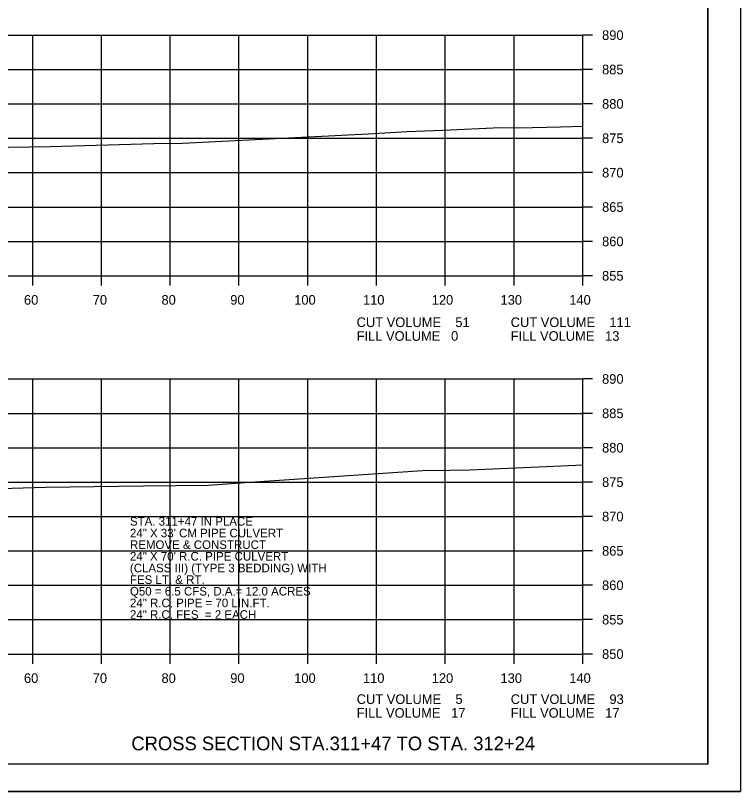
# Model space of a CAD drawing. Extents: x 1486524 to 1499135, y 326561 to 337924.
# Drawn here: x 1489040.4 to 1489145.8, y 335126 to 335238.9 of the extents above; entities that cross this region are included whole.
import ezdxf

# ---------------------------------------------------------------- set-up
doc = ezdxf.new("R2010")
doc.units = 0
for name, color, linetype in [('E_Const Align', 7, 'Continuous'), ('E_Const Align Station', 7, 'Continuous'), ('E_Ownership Information', 7, 'Continuous'), ('E_Property Line', 7, 'Continuous'), ('E_Proposed ROW Fig Annot', 7, 'Continuous'), ('E_Quarter Calls', 7, 'Continuous'), ('E_Tract Number', 7, 'Continuous')]:
    doc.layers.add(name, color=color, linetype=linetype)

msp = doc.modelspace()

# ---------------------------------------------------------------- linework, layer by layer
at = {"layer": 'E_Const Align'}
for p, q in [((1489122.89, 335201.01), (1489122.89, 335236.01)), ((1489124.29, 335236.01), (1489122.89, 335236.01)), ((1489124.29, 335231.01), (1489122.89, 335231.01)), ((1489124.29, 335226.01), (1489122.89, 335226.01)), ((1489124.29, 335221.01), (1489122.89, 335221.01)), ((1489124.29, 335216.01), (1489122.89, 335216.01)), ((1489124.29, 335211.01), (1489122.89, 335211.01)), ((1489124.29, 335206.01), (1489122.89, 335206.01)), ((1488842.89, 335201.01), (1489122.89, 335201.01)), ((1489042.89, 335199.61), (1489042.89, 335201.01)), ((1489052.89, 335199.61), (1489052.89, 335201.01)), ((1489062.89, 335199.61), (1489062.89, 335201.01)), ((1489072.89, 335199.61), (1489072.89, 335201.01)), ((1489082.89, 335199.61), (1489082.89, 335201.01)), ((1489092.89, 335199.61), (1489092.89, 335201.01)), ((1489102.89, 335199.61), (1489102.89, 335201.01)), ((1489112.89, 335199.61), (1489112.89, 335201.01)), ((1489122.89, 335199.61), (1489122.89, 335201.01)), ((1489124.29, 335201.01), (1489122.89, 335201.01)), ((1489122.89, 335146.01), (1489122.89, 335186.01)), ((1489124.29, 335186.01), (1489122.89, 335186.01)), ((1489124.29, 335181.01), (1489122.89, 335181.01)), ((1489124.29, 335176.01), (1489122.89, 335176.01)), ((1489124.29, 335171.01), (1489122.89, 335171.01)), ((1489124.29, 335166.01), (1489122.89, 335166.01)), ((1489124.29, 335161.01), (1489122.89, 335161.01)), ((1489124.29, 335156.01), (1489122.89, 335156.01)), ((1489124.29, 335151.01), (1489122.89, 335151.01)), ((1489042.89, 335144.61), (1489042.89, 335146.01)), ((1489052.89, 335144.61), (1489052.89, 335146.01)), ((1489062.89, 335144.61), (1489062.89, 335146.01)), ((1489072.89, 335144.61), (1489072.89, 335146.01)), ((1489082.89, 335144.61), (1489082.89, 335146.01)), ((1489092.89, 335144.61), (1489092.89, 335146.01)), ((1489102.89, 335144.61), (1489102.89, 335146.01)), ((1489112.89, 335144.61), (1489112.89, 335146.01)), ((1489122.89, 335144.61), (1489122.89, 335146.01)), ((1489124.29, 335146.01), (1489122.89, 335146.01))]:
    msp.add_line(p, q, dxfattribs=at)
at = {"layer": 'E_Ownership Information'}
for p, q in [((1488842.89, 335236.01), (1489122.89, 335236.01)), ((1489042.89, 335201.01), (1489042.89, 335236.01)), ((1489052.89, 335201.01), (1489052.89, 335236.01)), ((1489062.89, 335201.01), (1489062.89, 335236.01)), ((1489072.89, 335201.01), (1489072.89, 335236.01)), ((1489082.89, 335201.01), (1489082.89, 335236.01)), ((1489092.89, 335201.01), (1489092.89, 335236.01)), ((1489102.89, 335201.01), (1489102.89, 335236.01)), ((1489112.89, 335201.01), (1489112.89, 335236.01)), ((1489122.89, 335201.01), (1489122.89, 335236.01)), ((1488842.89, 335231.01), (1489122.89, 335231.01)), ((1488842.89, 335226.01), (1489122.89, 335226.01)), ((1488842.89, 335221.01), (1489122.89, 335221.01)), ((1488842.89, 335216.01), (1489122.89, 335216.01)), ((1488842.89, 335211.01), (1489122.89, 335211.01)), ((1488842.89, 335206.01), (1489122.89, 335206.01)), ((1488842.89, 335201.01), (1489122.89, 335201.01)), ((1488842.89, 335186.01), (1489122.89, 335186.01)), ((1489042.89, 335146.01), (1489042.89, 335186.01)), ((1489052.89, 335146.01), (1489052.89, 335186.01)), ((1489062.89, 335146.01), (1489062.89, 335186.01)), ((1489072.89, 335146.01), (1489072.89, 335186.01)), ((1489082.89, 335146.01), (1489082.89, 335186.01)), ((1489092.89, 335146.01), (1489092.89, 335186.01)), ((1489102.89, 335146.01), (1489102.89, 335186.01)), ((1489112.89, 335146.01), (1489112.89, 335186.01)), ((1489122.89, 335146.01), (1489122.89, 335186.01)), ((1488842.89, 335181.01), (1489122.89, 335181.01)), ((1488842.89, 335176.01), (1489122.89, 335176.01)), ((1488842.89, 335171.01), (1489122.89, 335171.01)), ((1488842.89, 335166.01), (1489122.89, 335166.01)), ((1488842.89, 335161.01), (1489122.89, 335161.01)), ((1488842.89, 335156.01), (1489122.89, 335156.01)), ((1488842.89, 335151.01), (1489122.89, 335151.01)), ((1488842.89, 335146.01), (1489122.89, 335146.01))]:
    msp.add_line(p, q, dxfattribs=at)
at = {"layer": 'E_Property Line'}
for q in [(1489141.07, 335335.47), (1488824.89, 335130.01)]:
    msp.add_line((1489141.07, 335130.01), q, dxfattribs=at)
at = {"layer": 'E_Quarter Calls'}
msp.add_line((1488812.48, 335126.03), (1489145.82, 335126.03), dxfattribs=at)
for points in [[(1488812.48, 335339.36), (1489145.82, 335339.36), (1489145.82, 335126.02), (1488812.48, 335126.02)], [(1489058.81, 335335.47), (1489058.81, 335325.59), (1489094.54, 335325.59), (1489094.54, 335322.67), (1489117.74, 335322.67), (1489117.74, 335298.33), (1489141.07, 335298.33), (1489141.07, 335130.01), (1488824.89, 335130.01), (1488824.89, 335335.47)]]:
    msp.add_lwpolyline(points, close=True, dxfattribs=at)
at = {"layer": 'E_Tract Number'}
for points in [[(1489036.46, 335219.67), (1489045.44, 335219.83), (1489060.49, 335220.24), (1489064.68, 335220.32), (1489091.68, 335221.65), (1489097.37, 335222), (1489102.55, 335222.2), (1489110.91, 335222.58), (1489113.53, 335222.55), (1489119.66, 335222.67), (1489122.89, 335222.77)], [(1489033.15, 335169.94), (1489044.81, 335170.27), (1489058.97, 335170.45), (1489068.39, 335170.57), (1489074.46, 335171.02), (1489099.57, 335172.72), (1489103.52, 335172.73), (1489106.42, 335172.79), (1489112.04, 335173.04), (1489120.84, 335173.45), (1489122.89, 335173.54)]]:
    msp.add_lwpolyline(points, dxfattribs=at)

# ---------------------------------------------------------------- texts
at = {"layer": 'E_Const Align Station'}
for s, p in [('890', (1489125.69, 335235.31)), ('885', (1489125.69, 335230.31)), ('880', (1489125.69, 335225.31)), ('875', (1489125.69, 335220.31)), ('870', (1489125.69, 335215.31)), ('865', (1489125.69, 335210.31)), ('860', (1489125.69, 335205.31)), ('855', (1489125.69, 335200.31)), ('60', (1489041.62, 335196.81)), ('70', (1489051.62, 335196.81)), ('80', (1489061.62, 335196.81)), ('90', (1489071.62, 335196.81)), ('100', (1489080.92, 335196.81)), ('110', (1489090.92, 335196.81)), ('120', (1489100.92, 335196.81)), ('130', (1489110.92, 335196.81)), ('140', (1489120.92, 335196.81)), ('CUT VOLUME    51', (1489090, 335193.56)), ('CUT VOLUME    111', (1489112.4, 335193.56)), ('FILL VOLUME   0', (1489090, 335191.56)), ('FILL VOLUME   13', (1489112.4, 335191.56)), ('890', (1489125.69, 335185.31)), ('885', (1489125.69, 335180.31)), ('880', (1489125.69, 335175.31)), ('875', (1489125.69, 335170.31)), ('870', (1489125.69, 335165.31)), ('865', (1489125.69, 335160.31)), ('860', (1489125.69, 335155.31)), ('855', (1489125.69, 335150.31)), ('850', (1489125.69, 335145.31)), ('60', (1489041.62, 335141.81)), ('70', (1489051.62, 335141.81)), ('80', (1489061.62, 335141.81)), ('90', (1489071.62, 335141.81)), ('100', (1489080.92, 335141.81)), ('110', (1489090.92, 335141.81)), ('120', (1489100.92, 335141.81)), ('130', (1489110.92, 335141.81)), ('140', (1489120.92, 335141.81)), ('CUT VOLUME    5', (1489090.01, 335138.75)), ('CUT VOLUME    93', (1489112.41, 335138.75)), ('FILL VOLUME   17', (1489090.01, 335136.75)), ('FILL VOLUME   17', (1489112.41, 335136.75))]:
    msp.add_text(s, height=1.4, dxfattribs=at).set_placement(p)
at = {"layer": 'E_Proposed ROW Fig Annot'}
for s, height, p in [('STA. 311+47 IN PLACE', 1.25, (1489057.03, 335164.68)), ('24" X 33\' CM PIPE CULVERT', 1.25, (1489057.03, 335162.98)), ('REMOVE & CONSTRUCT', 1.25, (1489057.03, 335161.29)), ('24" X 70\' R.C. PIPE CULVERT', 1.25, (1489057.03, 335159.6)), ('(CLASS III) (TYPE 3 BEDDING) WITH', 1.25, (1489057.03, 335157.9)), ('FES LT. & RT.', 1.25, (1489057.03, 335156.21)), ('Q50 = 6.5 CFS, D.A.= 12.0 ACRES', 1.25, (1489057.03, 335154.52)), ('24" R.C. PIPE = 70 LIN.FT.', 1.25, (1489057.03, 335152.82)), ('24" R.C. FES  = 2 EACH', 1.25, (1489057.03, 335151.13)), ('CROSS SECTION STA.311+47 TO STA. 312+24', 2, (1489057.24, 335132.01))]:
    msp.add_text(s, height=height, dxfattribs=at).set_placement(p)

doc.saveas('drawing.dxf')
